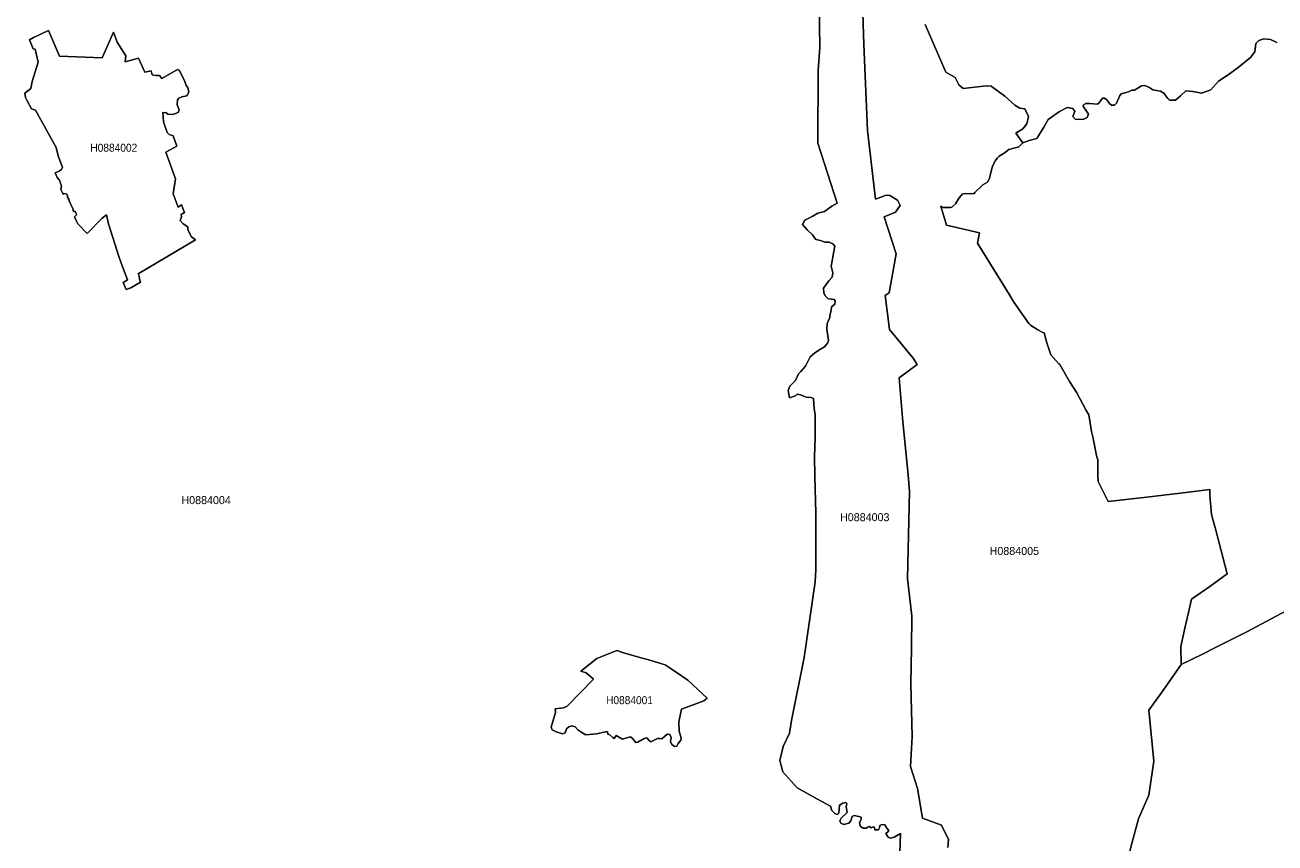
# Model space of a CAD drawing. Extents: x 369010 to 739155, y 6377141 to 6616555.
# Drawn here: x 513692 to 529308, y 6506571 to 6516786 of the extents above; entities that cross this region are included whole.
import ezdxf
from ezdxf.enums import TextEntityAlignment as Align

# ---------------------------------------------------------------- set-up
doc = ezdxf.new("R2010")
doc.units = 0
doc.header["$LTSCALE"] = 40
doc.layers.add('1', color=7, linetype='Continuous', lineweight=13)
doc.layers.add('2', color=7, linetype='Continuous')

msp = doc.modelspace()

# ---------------------------------------------------------------- linework, layer by layer
at = {"layer": '1'}
for points in [[(525221.49, 6506512.48), (525228.77, 6506615.92), (525140.22, 6506793.18), (524903.88, 6506881.89), (524841.16, 6507251.29), (524752.78, 6507526.36), (524774.79, 6507899.57), (524760.06, 6508557.12), (524767.51, 6509001.83), (524771.15, 6509404.5), (524715.7, 6509873.7), (524741.69, 6510962.22), (524726.79, 6511169.1), (524660.43, 6511831.45), (524612.43, 6512378.28), (524837.68, 6512548.25), (524786.04, 6512625.87), (524490.62, 6512984.19), (524438.98, 6513406.72), (524486.98, 6513439.98), (524575.69, 6513927.72), (524424.25, 6514389.48), (524568.24, 6514448.57), (524623.68, 6514533.47), (524592.4, 6514597.52), (524497.24, 6514655.28), (524451.56, 6514659.58), (524317.17, 6514611.09), (524217.54, 6515468.73), (524169.54, 6516543.85), (524136.61, 6517589.17)], [(524136.61, 6517589.17), (524169.54, 6516543.85), (524217.54, 6515468.73), (524317.17, 6514611.09), (524451.56, 6514659.58), (524497.24, 6514655.28), (524592.4, 6514597.52), (524623.68, 6514533.47), (524568.24, 6514448.57), (524424.25, 6514389.48), (524575.69, 6513927.72), (524486.98, 6513439.98), (524438.98, 6513406.72), (524490.62, 6512984.19), (524786.04, 6512625.87), (524837.68, 6512548.25), (524612.43, 6512378.28), (524660.43, 6511831.45), (524726.79, 6511169.1), (524741.69, 6510962.22), (524715.7, 6509873.7), (524771.15, 6509404.5), (524767.51, 6509001.83), (524760.06, 6508557.12), (524774.79, 6507899.57), (524752.78, 6507526.36), (524841.16, 6507251.29), (524903.88, 6506881.89), (525140.22, 6506793.18), (525228.77, 6506615.92), (525221.49, 6506512.48)], [(524163.42, 6506753.95), (524131.31, 6506775.3), (524118.07, 6506821.98), (524138.1, 6506867.32), (524139.42, 6506891.49), (524108.64, 6506903.4), (524048.72, 6506914.16), (524027.37, 6506899.43), (524010, 6506845.97), (523982.03, 6506816.68), (523920.62, 6506803.27), (523883.22, 6506816.68), (523872.63, 6506847.46), (523890.01, 6506879.41), (523964.65, 6506952.89), (523951.24, 6507020.91), (523959.35, 6507063.61), (523945.95, 6507075.53), (523910.03, 6507066.26), (523868.66, 6507042.26), (523859.22, 6506942.13), (523843.33, 6506924.75), (523809.9, 6506940.81), (523769.85, 6506978.21), (523753.96, 6507030.18), (523593.26, 6507118.56), (523337.55, 6507258.74), (523157.98, 6507459.83), (523121.4, 6507599.84), (523164.1, 6507776.6), (523243.22, 6507942.27), (523267.54, 6508100.66), (523425.93, 6508886.64), (523562.97, 6509832.49), (523572.07, 6509984.76), (523569.76, 6510691.13), (523557.67, 6511146.6), (523554.53, 6511399.82), (523565.29, 6511631.36), (523565.29, 6511922.15), (523551.55, 6511992.32), (523543.94, 6512121.75), (523507.36, 6512132.83), (523452.58, 6512138.96), (523379.59, 6512167.92), (523336.89, 6512177.02), (523317.2, 6512154.18), (523244.04, 6512128.37), (523227.33, 6512219.72), (523247.02, 6512277.48), (523317.2, 6512344.51), (523355.26, 6512429.91), (523382.57, 6512460.37), (523441.99, 6512527.4), (523502.89, 6512640.1), (523554.53, 6512685.78), (523610.97, 6512726.83), (523679.48, 6512768.04), (523717.55, 6512811.23), (523729.63, 6512844.83), (523723.51, 6512904.08), (523709.94, 6512983.36), (523712.92, 6513056.51), (523744.86, 6513134.13), (523744.86, 6513158.46), (523763.23, 6513222.51), (523767.7, 6513266.7), (523786.07, 6513280.27), (523810.4, 6513298.64), (523813.38, 6513341.34), (523801.3, 6513358.06), (523725.16, 6513365.67), (523688.59, 6513402.25), (523670.38, 6513440.32), (523668.73, 6513498.08), (523732.78, 6513591.09), (523775.31, 6513636.77), (523784.58, 6513691.72), (523764.72, 6513772.48), (523773.82, 6513839.51), (523792.19, 6513935.5), (523810.4, 6514023.72), (523786.07, 6514052.68), (523738.9, 6514072.54), (523685.61, 6514074.03), (523630.83, 6514096.87), (523572.9, 6514105.97), (523531.85, 6514163.9), (523464.83, 6514227.78), (523405.41, 6514294.15), (523432.88, 6514347.44), (523525.73, 6514394.61), (523595.74, 6514434.17), (523677.99, 6514458.66), (523772.33, 6514525.69), (523836.22, 6514559.12), (523596.9, 6515311.17), (523600.7, 6516227.07), (523623.21, 6516499.49), (523613.61, 6517054.59)], [(523613.61, 6517054.59), (523623.21, 6516499.49), (523600.7, 6516227.07), (523596.9, 6515311.17), (523836.22, 6514559.12), (523772.33, 6514525.69), (523677.99, 6514458.66), (523595.74, 6514434.17), (523525.73, 6514394.61), (523432.88, 6514347.44), (523405.41, 6514294.15), (523464.83, 6514227.78), (523531.85, 6514163.9), (523572.9, 6514105.97), (523630.83, 6514096.87), (523685.61, 6514074.03), (523738.9, 6514072.54), (523786.07, 6514052.68), (523810.4, 6514023.72), (523792.19, 6513935.5), (523773.82, 6513839.51), (523764.72, 6513772.48), (523784.58, 6513691.72), (523775.31, 6513636.77), (523732.78, 6513591.09), (523668.73, 6513498.08), (523670.38, 6513440.32), (523688.59, 6513402.25), (523725.16, 6513365.67), (523801.3, 6513358.06), (523813.38, 6513341.34), (523810.4, 6513298.64), (523786.07, 6513280.27), (523767.7, 6513266.7), (523763.23, 6513222.51), (523744.86, 6513158.46), (523744.86, 6513134.13), (523712.92, 6513056.51), (523709.94, 6512983.36), (523723.51, 6512904.08), (523729.63, 6512844.83), (523717.55, 6512811.23), (523679.48, 6512768.04), (523610.97, 6512726.83), (523554.53, 6512685.78), (523502.89, 6512640.1), (523441.99, 6512527.4), (523382.57, 6512460.37), (523355.26, 6512429.91), (523317.2, 6512344.51), (523247.02, 6512277.48), (523227.33, 6512219.72), (523244.04, 6512128.37), (523317.2, 6512154.18), (523336.89, 6512177.02), (523379.59, 6512167.92), (523452.58, 6512138.96), (523507.36, 6512132.83), (523543.94, 6512121.75), (523551.55, 6511992.32), (523565.29, 6511922.15), (523565.29, 6511631.36), (523554.53, 6511399.82), (523557.67, 6511146.6), (523569.76, 6510691.13), (523572.07, 6509984.76), (523562.97, 6509832.49), (523425.93, 6508886.64), (523267.54, 6508100.66), (523243.22, 6507942.27), (523164.1, 6507776.6), (523121.4, 6507599.84), (523157.98, 6507459.83), (523337.55, 6507258.74), (523593.26, 6507118.56), (523753.96, 6507030.18), (523769.85, 6506978.21), (523809.9, 6506940.81), (523843.33, 6506924.75), (523859.22, 6506942.13), (523868.66, 6507042.26), (523910.03, 6507066.26), (523945.95, 6507075.53), (523959.35, 6507063.61), (523951.24, 6507020.91), (523964.65, 6506952.89), (523890.01, 6506879.41), (523872.63, 6506847.46), (523883.22, 6506816.68), (523920.62, 6506803.27), (523982.03, 6506816.68), (524010, 6506845.97), (524027.37, 6506899.43), (524048.72, 6506914.16), (524108.64, 6506903.4), (524139.42, 6506891.49), (524138.1, 6506867.32), (524118.07, 6506821.98), (524131.31, 6506775.3), (524163.42, 6506753.95)], [(526621.32, 6512544.94), (526606.92, 6512553.88), (526508.61, 6512665.09), (526456.64, 6512817.52), (526422.05, 6512941.65), (526408.81, 6512944.8), (526343.27, 6512980.55), (526252.57, 6513038.47), (526233.05, 6513056.51), (526044.54, 6513324.63), (525989.92, 6513415.49), (525589.9, 6514061.95), (525616.21, 6514188.56), (525204.27, 6514285.05), (525134.26, 6514524.53), (525162.4, 6514508.81), (525253.26, 6514508.31), (525269.48, 6514512.12), (525315.16, 6514554.16), (525363.82, 6514628.3), (525387.15, 6514658.59), (525399.07, 6514672), (525437.96, 6514683.08), (525499.86, 6514676.3), (525548.19, 6514683.75), (525559.94, 6514694.01), (525658.42, 6514788.35), (525714.52, 6514825.09), (525738.52, 6514862.16), (525780.56, 6515021.38), (525814.49, 6515095.52), (525835.5, 6515122.99), (525863.64, 6515148.98), (525926.04, 6515186.22), (525981.81, 6515230.24), (526105.61, 6515266.32), (526158.07, 6515313.16), (526069.86, 6515433.48), (526156.09, 6515488.26), (526205.74, 6515551.15), (526229.07, 6515642.51), (526184.22, 6515739.99), (526118.68, 6515749.26), (526057.45, 6515783.19), (525933.98, 6515895.9), (525761.86, 6516022.18), (525700.95, 6516025.65), (525412.31, 6515993.55), (525357.36, 6516037.9), (525313.17, 6516129.42), (525197.65, 6516195.96), (524938.64, 6516790.61)], [(524938.64, 6516790.61), (525197.65, 6516195.96), (525313.17, 6516129.42), (525357.36, 6516037.9), (525412.31, 6515993.55), (525700.95, 6516025.65), (525761.86, 6516022.18), (525933.98, 6515895.9), (526057.45, 6515783.19), (526118.68, 6515749.26), (526184.22, 6515739.99), (526229.07, 6515642.51), (526205.74, 6515551.15), (526156.09, 6515488.26), (526069.86, 6515433.48), (526158.07, 6515313.16), (526235.53, 6515343.28), (526334, 6515368.6), (526421.06, 6515509.28), (526474.52, 6515604.78), (526615.03, 6515706.07), (526710.52, 6515753.9), (526780.86, 6515742.64), (526806.02, 6515706.07), (526780.86, 6515644.17), (526817.27, 6515607.09), (526920.05, 6515608.42), (526963.08, 6515632.08), (526978.31, 6515673.79), (526935.28, 6515734.86), (526913.1, 6515769.62), (526914.43, 6515787.66), (526945.04, 6515805.7), (526990.89, 6515807.19), (527085.23, 6515798.75), (527107.57, 6515809.84), (527153.41, 6515872.4), (527179.73, 6515871.07), (527206.04, 6515853.03), (527240.8, 6515805.7), (527265.79, 6515786.33), (527301.87, 6515786.33), (527329.67, 6515811.33), (527367.24, 6515907.15), (527385.28, 6515925.19), (527476.97, 6515953), (527520, 6515971.04), (527551.95, 6515972.53), (527641.32, 6516028.14)], [(515647.58, 6514540.59), (515685.14, 6514442.94), (515643.6, 6514418.28), (515646.91, 6514390.31), (515629.2, 6514346.12), (515667.27, 6514301.93), (515725.86, 6514264.69), (515727.51, 6514234.07), (515737.11, 6514204.45), (515773.52, 6514142.38), (515823.51, 6514102.5), (515107.37, 6513678.97), (515119.12, 6513651.83), (515120.78, 6513611.28), (515134.35, 6513575.7), (515015.85, 6513502.88), (514954.94, 6513484.17), (514919.52, 6513570.57), (514973.64, 6513604.5), (514904.3, 6513778.27), (514863.58, 6513893.8), (514735.98, 6514304.58), (514708.84, 6514414.31), (514658.19, 6514373.76), (514470.51, 6514180.28), (514354, 6514303.09), (514333.64, 6514336.19), (514309.81, 6514392.29), (514333.64, 6514416.95), (514332.81, 6514432.18), (514317.42, 6514456.01), (514305.67, 6514457.67), (514295.41, 6514466.27), (514292.93, 6514482.33), (514286.14, 6514503.51), (514264.13, 6514543.56), (514242.78, 6514588.58), (514237.81, 6514612.25), (514222.42, 6514636.08), (514222.42, 6514655.45), (514213.15, 6514671.67), (514183.03, 6514683.25), (514170.78, 6514674.98), (514140.99, 6514731.91), (514149.6, 6514771.79), (514121.96, 6514849.58), (514094.82, 6514880.2), (514068.17, 6514938.95), (514110.71, 6514955.5), (514147.78, 6514981.49), (514160.85, 6515006.31), (514107.06, 6515152.79), (514081.08, 6515256.56), (513975.65, 6515445.56), (513823.72, 6515724.44), (513771.92, 6515737.35), (513720.28, 6515839.96), (513699.1, 6515880.67), (513692.31, 6515933.8), (513764.47, 6515991.23), (513781.19, 6516081.92), (513857.15, 6516321.08), (513818.26, 6516484.1), (513794.1, 6516489.73), (513750.4, 6516600.28), (513800.22, 6516629.91), (513842.59, 6516651.59), (513984.26, 6516718.78), (514124.28, 6516395.55), (514654.88, 6516377.02), (514798.87, 6516696.61), (514842.23, 6516570.16), (514951.96, 6516400.69), (514944.51, 6516326.71), (515111.51, 6516373.54), (515189.63, 6516195.13), (515269.56, 6516215.16), (515279.66, 6516163.35), (515327.99, 6516154.08), (515372.18, 6516157.39), (515400.15, 6516119.99), (515598.59, 6516232.04), (515617.45, 6516222.11), (515686.8, 6516093.34), (515703.68, 6516032.44), (515727.35, 6516007.12), (515739.26, 6515947.87), (515712.95, 6515902.02), (515652.71, 6515889.28), (515612.82, 6515872.4), (515596.77, 6515850.22), (515594.78, 6515787.49), (515618.61, 6515726.42), (515606.7, 6515692.49), (515540.49, 6515667.83), (515475.29, 6515674.62), (515449.96, 6515692.82), (515424.31, 6515689.85), (515412.73, 6515692.82), (515424.48, 6515575.98)], [(513842.59, 6516651.59), (513800.22, 6516629.91), (513750.4, 6516600.28), (513794.1, 6516489.73), (513818.26, 6516484.1), (513857.15, 6516321.08), (513781.19, 6516081.92), (513764.47, 6515991.23), (513692.31, 6515933.8), (513699.1, 6515880.67), (513720.28, 6515839.96), (513771.92, 6515737.35), (513823.72, 6515724.44), (513975.65, 6515445.56), (514081.08, 6515256.56), (514107.06, 6515152.79), (514160.85, 6515006.31), (514147.78, 6514981.49), (514110.71, 6514955.5), (514068.17, 6514938.95), (514094.82, 6514880.2), (514121.96, 6514849.58), (514149.6, 6514771.79), (514140.99, 6514731.91), (514170.78, 6514674.98), (514183.03, 6514683.25), (514213.15, 6514671.67), (514222.42, 6514655.45), (514222.42, 6514636.08), (514237.81, 6514612.25), (514242.78, 6514588.58), (514264.13, 6514543.56), (514286.14, 6514503.51), (514292.93, 6514482.33), (514295.41, 6514466.27), (514305.67, 6514457.67), (514317.42, 6514456.01), (514332.81, 6514432.18), (514333.64, 6514416.95), (514309.81, 6514392.29), (514333.64, 6514336.19), (514354, 6514303.09), (514470.51, 6514180.28), (514658.19, 6514373.76), (514708.84, 6514414.31), (514735.98, 6514304.58), (514863.58, 6513893.8), (514904.3, 6513778.27), (514973.64, 6513604.5), (514919.52, 6513570.57), (514954.94, 6513484.17), (515015.85, 6513502.88), (515134.35, 6513575.7), (515120.78, 6513611.28), (515119.12, 6513651.83), (515107.37, 6513678.97), (515823.51, 6514102.5), (515773.52, 6514142.38), (515737.11, 6514204.45), (515727.51, 6514234.07), (515725.86, 6514264.69), (515667.27, 6514301.93), (515629.2, 6514346.12), (515646.91, 6514390.31), (515643.6, 6514418.28), (515685.14, 6514442.94), (515647.58, 6514540.59), (515606.86, 6514510.96), (515541.65, 6514679.11), (515574.26, 6514866.46), (515453.27, 6515199.29), (515588.66, 6515271.95), (515544.63, 6515402.2), (515493.82, 6515419.25), (515468.5, 6515443.91), (515424.48, 6515575.98), (515412.73, 6515692.82), (515424.31, 6515689.85), (515449.96, 6515692.82), (515475.29, 6515674.62), (515540.49, 6515667.83), (515606.7, 6515692.49), (515618.61, 6515726.42), (515594.78, 6515787.49), (515596.77, 6515850.22), (515612.82, 6515872.4), (515652.71, 6515889.28), (515712.95, 6515902.02), (515739.26, 6515947.87), (515727.35, 6516007.12), (515703.68, 6516032.44), (515686.8, 6516093.34), (515617.45, 6516222.11), (515598.59, 6516232.04), (515400.15, 6516119.99), (515372.18, 6516157.39), (515327.99, 6516154.08), (515279.66, 6516163.35), (515269.56, 6516215.16), (515189.63, 6516195.13)], [(515189.63, 6516195.13), (515111.51, 6516373.54), (514944.51, 6516326.71), (514951.96, 6516400.69), (514842.23, 6516570.16), (514798.87, 6516696.61), (514654.88, 6516377.02), (514124.28, 6516395.55), (513984.26, 6516718.78), (513842.59, 6516651.59)], [(529331.94, 6516568.51), (529250.51, 6516605.08), (529168.59, 6516613.85), (529105.53, 6516591.84), (529068.96, 6516556.76), (529054.23, 6516449.67), (529001.6, 6516380.82), (528849.17, 6516256.2), (528724.71, 6516164.51), (528600.08, 6516085.23), (528506.41, 6515978.32), (528391.38, 6515935.78), (528280, 6515954.82), (528193.61, 6515963.59), (528127.74, 6515902.02), (528066.17, 6515847.9), (527991.53, 6515847.9), (527969.51, 6515868.42), (527918.21, 6515935.78), (527878.65, 6515960.78), (527780.51, 6515976.83), (527732.18, 6516009.1), (527677.9, 6516029.63), (527641.32, 6516028.14), (527551.95, 6515972.53), (527520, 6515971.04), (527476.97, 6515953), (527385.28, 6515925.19), (527367.24, 6515907.15), (527329.67, 6515811.33), (527301.87, 6515786.33), (527265.79, 6515786.33), (527240.8, 6515805.7), (527206.04, 6515853.03), (527179.73, 6515871.07), (527153.41, 6515872.4), (527107.57, 6515809.84), (527085.23, 6515798.75), (526990.89, 6515807.19), (526945.04, 6515805.7), (526914.43, 6515787.66), (526913.1, 6515769.62), (526935.28, 6515734.86), (526978.31, 6515673.79), (526963.08, 6515632.08), (526920.05, 6515608.42), (526817.27, 6515607.09), (526780.86, 6515644.17), (526806.02, 6515706.07), (526780.86, 6515742.64), (526710.52, 6515753.9), (526615.03, 6515706.07), (526474.52, 6515604.78), (526421.06, 6515509.28), (526334, 6515368.6), (526235.53, 6515343.28), (526158.07, 6515313.16), (526105.61, 6515266.32), (525981.81, 6515230.24), (525926.04, 6515186.22), (525863.64, 6515148.98), (525835.5, 6515122.99), (525814.49, 6515095.52), (525780.56, 6515021.38), (525738.52, 6514862.16), (525714.52, 6514825.09), (525658.42, 6514788.35), (525559.94, 6514694.01), (525548.19, 6514683.75), (525499.86, 6514676.3), (525437.96, 6514683.08), (525399.07, 6514672), (525387.15, 6514658.59), (525363.82, 6514628.3), (525315.16, 6514554.16), (525269.48, 6514512.12), (525253.26, 6514508.31), (525162.4, 6514508.81)], [(527641.32, 6516028.14), (527677.9, 6516029.63), (527732.18, 6516009.1), (527780.51, 6515976.83), (527878.65, 6515960.78), (527918.21, 6515935.78), (527969.51, 6515868.42), (527991.53, 6515847.9), (528066.17, 6515847.9), (528127.74, 6515902.02), (528193.61, 6515963.59), (528280, 6515954.82), (528391.38, 6515935.78), (528506.41, 6515978.32), (528600.08, 6516085.23), (528724.71, 6516164.51), (528849.17, 6516256.2), (529001.6, 6516380.82), (529054.23, 6516449.67), (529068.96, 6516556.76), (529105.53, 6516591.84), (529168.59, 6516613.85), (529250.51, 6516605.08), (529331.94, 6516568.51)], [(515424.48, 6515575.98), (515468.5, 6515443.91), (515493.82, 6515419.25), (515544.63, 6515402.2), (515588.66, 6515271.95), (515453.27, 6515199.29), (515574.26, 6514866.46), (515541.65, 6514679.11), (515606.86, 6514510.96), (515647.58, 6514540.59)], [(525162.4, 6514508.81), (525134.26, 6514524.53), (525204.27, 6514285.05), (525616.21, 6514188.56), (525589.9, 6514061.95), (525989.92, 6513415.49), (526044.54, 6513324.63), (526233.05, 6513056.51), (526252.57, 6513038.47), (526343.27, 6512980.55), (526408.81, 6512944.8), (526422.05, 6512941.65), (526456.64, 6512817.52), (526508.61, 6512665.09), (526606.92, 6512553.88), (526621.32, 6512544.94), (526741.8, 6512334.91), (526831.51, 6512191.92), (526943.72, 6511979.74), (526980.96, 6511918.01), (527016.04, 6511711.3), (527032.1, 6511643.44), (527084.07, 6511390.22), (527093, 6511360.76), (527095.65, 6511153.88), (527098.3, 6511086.52), (527224.25, 6510833.3), (527705.37, 6510888.91), (528227.53, 6510952.46), (528260.8, 6510956.27), (528493.17, 6510984.57), (528495.49, 6510912.24), (528515.68, 6510673.42), (528568.64, 6510477.79), (528629.71, 6510234.5), (528709.98, 6509932.62), (528493.83, 6509773.57), (528264.28, 6509613.86), (528225.38, 6509450.18), (528183.18, 6509254.39), (528131.21, 6509025.5), (528136.84, 6508797.76), (528403.3, 6508930.33), (528554.4, 6509008.12), (528948.8, 6509201.76), (529454.75, 6509473.18)], [(527441.06, 6506260.75), (527521.83, 6506580.34), (527603.58, 6506873.61), (527732.35, 6507167.22), (527792.09, 6507591.4), (527731.52, 6508229.75), (527905.96, 6508469.9), (528136.84, 6508797.76), (528131.21, 6509025.5), (528183.18, 6509254.39), (528225.38, 6509450.18), (528264.28, 6509613.86), (528493.83, 6509773.57), (528709.98, 6509932.62), (528629.71, 6510234.5), (528568.64, 6510477.79), (528515.68, 6510673.42), (528495.49, 6510912.24), (528493.17, 6510984.57), (528260.8, 6510956.27), (528227.53, 6510952.46), (527705.37, 6510888.91), (527224.25, 6510833.3), (527098.3, 6511086.52), (527095.65, 6511153.88), (527093, 6511360.76), (527084.07, 6511390.22), (527032.1, 6511643.44), (527016.04, 6511711.3), (526980.96, 6511918.01), (526943.72, 6511979.74), (526831.51, 6512191.92), (526741.8, 6512334.91), (526621.32, 6512544.94)], [(529454.75, 6509473.18), (528948.8, 6509201.76), (528554.4, 6509008.12), (528403.3, 6508930.33), (528136.84, 6508797.76)], [(528136.84, 6508797.76), (527905.96, 6508469.9), (527731.52, 6508229.75), (527792.09, 6507591.4), (527732.35, 6507167.22), (527603.58, 6506873.61), (527521.83, 6506580.34), (527441.06, 6506260.75)], [(524613.59, 6506200.18), (524630.14, 6506688.58), (524551.52, 6506644.56), (524506.18, 6506629.83), (524474.23, 6506644.56), (524446.1, 6506689.9), (524472.91, 6506709.93), (524484.83, 6506727.31), (524459.5, 6506756.6), (524434.18, 6506795.33), (524394.13, 6506801.95), (524371.46, 6506790.03), (524367.48, 6506760.57), (524355.4, 6506735.25), (524307.41, 6506736.58), (524303.43, 6506770.01), (524287.38, 6506773.98), (524262.06, 6506760.57), (524240.71, 6506775.3), (524226.14, 6506771.33), (524201.98, 6506755.28), (524163.42, 6506753.95)], [(524163.42, 6506753.95), (524201.98, 6506755.28), (524226.14, 6506771.33), (524240.71, 6506775.3), (524262.06, 6506760.57), (524287.38, 6506773.98), (524303.43, 6506770.01), (524307.41, 6506736.58), (524355.4, 6506735.25), (524367.48, 6506760.57), (524371.46, 6506790.03), (524394.13, 6506801.95), (524434.18, 6506795.33), (524459.5, 6506756.6), (524484.83, 6506727.31), (524472.91, 6506709.93), (524446.1, 6506689.9), (524474.23, 6506644.56), (524506.18, 6506629.83), (524551.52, 6506644.56), (524630.14, 6506688.58), (524613.59, 6506200.18)]]:
    msp.add_lwpolyline(points, dxfattribs=at)
for points in [[(521343.23, 6508894.75), (521497.31, 6508852.54), (521688.8, 6508795.94), (521803.17, 6508720.14), (521970.66, 6508605.61), (522215.1, 6508377.88), (522170.58, 6508344.12), (521892.37, 6508242.83), (521858.61, 6508082.29), (521864.57, 6507967.76), (521891.21, 6507879.88), (521886.25, 6507853.4), (521852.65, 6507811.19), (521834.61, 6507779.91), (521805.65, 6507773.79), (521774.37, 6507801.59), (521757.49, 6507838.83), (521763.78, 6507887.16), (521745.74, 6507924.4), (521713.3, 6507929.2), (521645.77, 6507871.44), (521624.09, 6507877.4), (521592.81, 6507877.4), (521560.37, 6507860.51), (521510.89, 6507832.87), (521490.53, 6507848.6), (521460.41, 6507885.84), (521427.8, 6507875.08), (521349.52, 6507828.07), (521321.88, 6507825.59), (521282.16, 6507873.92), (521258, 6507895.6), (521223.07, 6507887.16), (521156.87, 6507868.95), (521077.43, 6507911.16), (521052.11, 6507875.08), (521037.71, 6507888.32), (520996.66, 6507923.24), (520973.82, 6507928.04), (520968.53, 6507962.96), (520908.29, 6507952.2), (520832.32, 6507932.84), (520699.92, 6507923.24), (520649.27, 6507948.56), (520598.79, 6507982.32), (520563.87, 6508022.05), (520522.83, 6508035.29), (520486.75, 6508023.2), (520458.11, 6507998.05), (520438.92, 6507945.58), (520405.82, 6507934.16), (520329.35, 6507958.82), (520277.38, 6507981.83), (520265.3, 6508015.92), (520284.67, 6508086.43), (520321.24, 6508200.62), (520313.96, 6508244.32), (520418.39, 6508259.05), (520464.57, 6508280.89), (520794.92, 6508616.2), (520700.91, 6508695.15), (520637.02, 6508716), (520836.13, 6508873.89), (521084.05, 6508976.01), (521157.04, 6508947.54)], [(521084.05, 6508976.01), (520836.13, 6508873.89), (520637.02, 6508716), (520700.91, 6508695.15), (520794.92, 6508616.2), (520464.57, 6508280.89), (520418.39, 6508259.05), (520313.96, 6508244.32), (520321.24, 6508200.62), (520284.67, 6508086.43), (520265.3, 6508015.92), (520277.38, 6507981.83), (520329.35, 6507958.82), (520405.82, 6507934.16), (520438.92, 6507945.58), (520458.11, 6507998.05), (520486.75, 6508023.2), (520522.83, 6508035.29), (520563.87, 6508022.05), (520598.79, 6507982.32), (520649.27, 6507948.56), (520699.92, 6507923.24), (520832.32, 6507932.84), (520908.29, 6507952.2), (520968.53, 6507962.96), (520973.82, 6507928.04), (520996.66, 6507923.24), (521037.71, 6507888.32), (521052.11, 6507875.08), (521077.43, 6507911.16), (521156.87, 6507868.95), (521223.07, 6507887.16), (521258, 6507895.6), (521282.16, 6507873.92), (521321.88, 6507825.59), (521349.52, 6507828.07), (521427.8, 6507875.08), (521460.41, 6507885.84), (521490.53, 6507848.6), (521510.89, 6507832.87), (521560.37, 6507860.51), (521592.81, 6507877.4), (521624.09, 6507877.4), (521645.77, 6507871.44), (521713.3, 6507929.2), (521745.74, 6507924.4), (521763.78, 6507887.16), (521757.49, 6507838.83), (521774.37, 6507801.59), (521805.65, 6507773.79), (521834.61, 6507779.91), (521852.65, 6507811.19), (521886.25, 6507853.4), (521891.21, 6507879.88), (521864.57, 6507967.76), (521858.61, 6508082.29), (521892.37, 6508242.83), (522170.58, 6508344.12), (522215.1, 6508377.88), (521970.66, 6508605.61), (521803.17, 6508720.14), (521688.8, 6508795.94), (521497.31, 6508852.54), (521343.23, 6508894.75), (521157.04, 6508947.54)]]:
    msp.add_lwpolyline(points, close=True, dxfattribs=at)

# ---------------------------------------------------------------- texts
at = {"layer": '2', "width": 0.95}
for s, p in [('H0884002', (514801.61, 6515203.49)), ('H0884001', (521243.98, 6508304.31))]:
    msp.add_text(s, height=100, dxfattribs=at).set_placement(p, align=Align.CENTER)
at = {"layer": '2'}
for s, p in [('H0884004', (515955.07, 6510802.54)), ('H0884003', (524182.67, 6510589.35)), ('H0884005', (526051.32, 6510167.57))]:
    msp.add_text(s, height=100, dxfattribs=at).set_placement(p, align=Align.CENTER)

doc.saveas('drawing.dxf')
